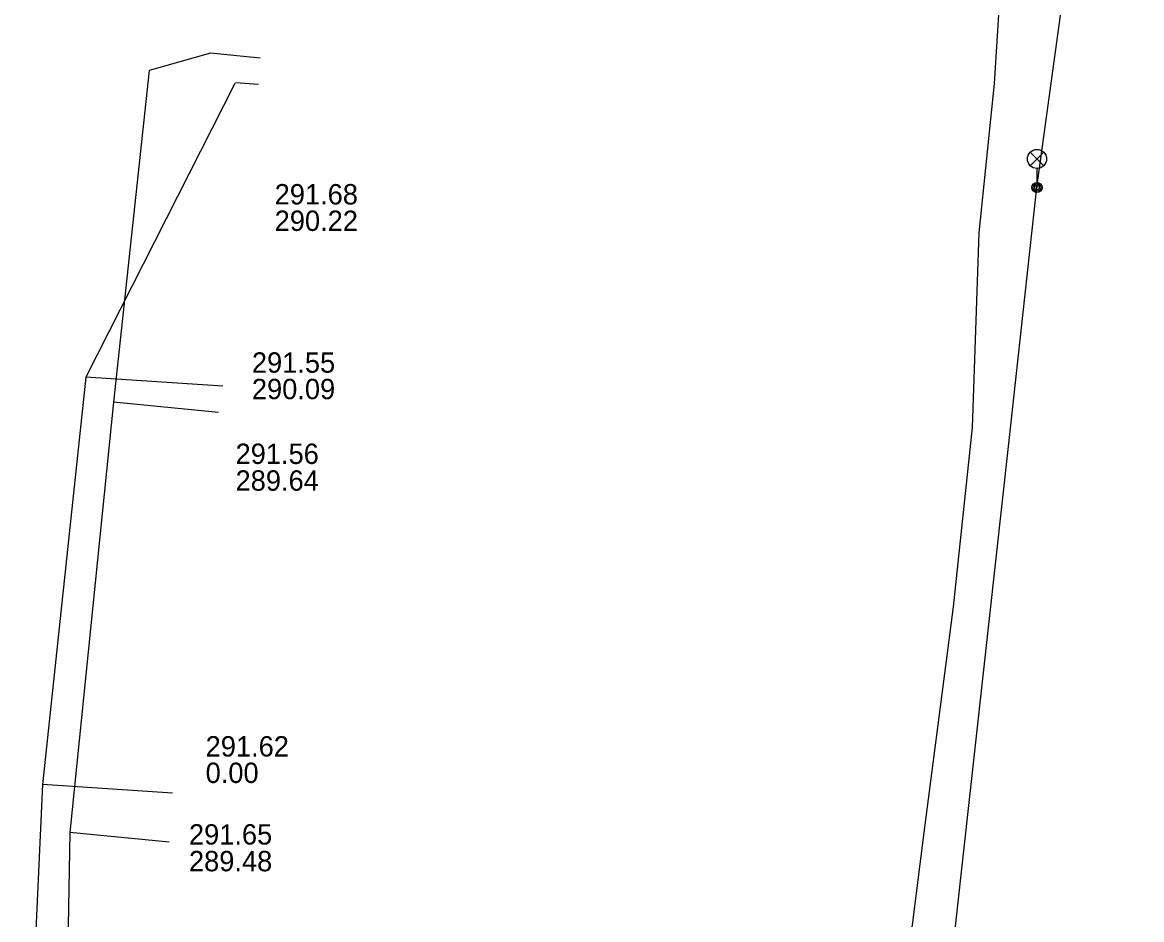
# Model space of a CAD drawing. Extents: x -595540 to -593988, y -1160850 to -1159202.
# Drawn here: x -594109.58 to -594065.61, y -1160013.55 to -1159978.31 of the extents above; entities that cross this region are included whole.
import ezdxf

# ---------------------------------------------------------------- set-up
doc = ezdxf.new("R2010")
doc.units = 0
for name, color, linetype in [('BVK-SPLASKOVA_popisy', 7, 'Continuous'), ('BVK-SPLASKOVA_trasa sítě', 7, 'Continuous'), ('DESTOVA-NEPROVOZOVANA_popisy', 7, 'Continuous'), ('DESTOVA_trasa neprovozované sítě', 7, 'Continuous'), ('EON-NN_kabel', 7, 'Continuous'), ('SPLASKOVA_neprovozovaná  trasa sítě', 7, 'Continuous'), ('TSB_kabel VO', 7, 'Continuous'), ('TSB_lampy VO', 7, 'Continuous')]:
    doc.layers.add(name, color=color, linetype=linetype)

msp = doc.modelspace()

# ---------------------------------------------------------------- linework, layer by layer
at = {"layer": 'BVK-SPLASKOVA_popisy'}
for p, q in [((-594099.668, -1159984.662), (-594099.668, -1159984.662)), ((-594100.562, -1159991.271), (-594100.562, -1159991.271)), ((-594102.38, -1160006.346), (-594102.38, -1160006.346))]:
    msp.add_line(p, q, dxfattribs=at)
at = {"layer": 'BVK-SPLASKOVA_trasa sítě'}
for p, q in [((-594101.233, -1159980.705), (-594107.08, -1159992.244)), ((-594107.08, -1159992.244), (-594108.795, -1160008.243)), ((-594108.795, -1160008.243), (-594109.579, -1160025.772))]:
    msp.add_line(p, q, dxfattribs=at)
at = {"layer": 'DESTOVA-NEPROVOZOVANA_popisy'}
for p, q in [((-594101.204, -1159996.705), (-594101.204, -1159996.705)), ((-594103.035, -1160011.654), (-594103.035, -1160011.654))]:
    msp.add_line(p, q, dxfattribs=at)
at = {"layer": 'DESTOVA_trasa neprovozované sítě'}
for p, q in [((-594102.183, -1159979.525), (-594104.597, -1159980.196)), ((-594100.237, -1159979.716), (-594102.183, -1159979.525)), ((-594104.597, -1159980.196), (-594105.993, -1159993.232)), ((-594105.993, -1159993.232), (-594107.721, -1160010.131)), ((-594101.878, -1159993.636), (-594105.993, -1159993.232)), ((-594107.721, -1160010.131), (-594107.99, -1160026.796)), ((-594103.816, -1160010.515), (-594107.721, -1160010.131))]:
    msp.add_line(p, q, dxfattribs=at)
at = {"layer": 'EON-NN_kabel'}
msp.add_lwpolyline([(-594075.278, -1160015.482), (-594075.032, -1160015.475), (-594074.77, -1160015.002), (-594074.149, -1160010.126), (-594072.998, -1160001.267), (-594072.254, -1159994.219), (-594071.99, -1159986.573), (-594071.387, -1159980.709), (-594070.92, -1159973.222), (-594070.738, -1159970.694), (-594070.297, -1159969.448), (-594070.26, -1159969.151), (-594070.627, -1159968.54), (-594070.622, -1159968.408)], dxfattribs=at)
at = {"layer": 'SPLASKOVA_neprovozovaná  trasa sítě'}
for p, q in [((-594100.306, -1159980.75), (-594101.21, -1159980.69)), ((-594101.701, -1159992.603), (-594107.08, -1159992.244)), ((-594103.687, -1160008.584), (-594108.795, -1160008.243))]:
    msp.add_line(p, q, dxfattribs=at)
at = {"layer": 'TSB_kabel VO'}
msp.add_lwpolyline([(-594077.75, -1160038.94), (-594075.79, -1160039.98), (-594075.591, -1160039.671), (-594074.125, -1160027.228), (-594073.65, -1160023.2), (-594070.444, -1160023.539), (-594067.694, -1160023.83), (-594064.48, -1160024.17), (-594060.959, -1160024.724), (-594064.48, -1160024.17), (-594067.694, -1160023.83), (-594070.444, -1160023.539), (-594073.65, -1160023.2), (-594073.393, -1160018.08), (-594070.829, -1159994.853), (-594069.719, -1159984.799), (-594067.77, -1159970.61), (-594067.55, -1159969.37), (-594070.505, -1159969.075)], dxfattribs=at)
at = {"layer": 'TSB_lampy VO'}
for p, q in [((-594069.984, -1159983.939), (-594069.454, -1159983.409)), ((-594069.984, -1159983.409), (-594069.454, -1159983.939)), ((-594069.984, -1159983.939), (-594069.454, -1159983.409)), ((-594069.984, -1159983.409), (-594069.454, -1159983.939)), ((-594069.719, -1159984.049), (-594069.719, -1159984.799)), ((-594069.719, -1159984.049), (-594069.719, -1159984.799))]:
    msp.add_line(p, q, dxfattribs=at)
for centre, radius in [((-594069.719, -1159983.674), 0.375), ((-594069.719, -1159983.674), 0.375), ((-594069.719, -1159984.799), 0.2), ((-594069.719, -1159984.799), 0.2), ((-594069.719, -1159984.799), 0.145), ((-594069.719, -1159984.799), 0.145), ((-594069.719, -1159984.799), 0.0876), ((-594069.719, -1159984.799), 0.0876)]:
    msp.add_circle(centre, radius, dxfattribs=at)

# ---------------------------------------------------------------- texts
at = {"layer": 'BVK-SPLASKOVA_popisy'}
for s, p in [('291.68', (-594099.668, -1159985.462)), ('290.22', (-594099.668, -1159986.502)), ('291.55', (-594100.562, -1159992.071)), ('290.09', (-594100.562, -1159993.111)), ('291.62', (-594102.38, -1160007.146)), ('0.00', (-594102.38, -1160008.186))]:
    msp.add_text(s, height=0.8, dxfattribs=at).set_placement(p)
at = {"layer": 'DESTOVA-NEPROVOZOVANA_popisy'}
for s, p in [('291.56', (-594101.204, -1159995.655)), ('289.64', (-594101.204, -1159996.705)), ('291.65', (-594103.035, -1160010.604)), ('289.48', (-594103.035, -1160011.654))]:
    msp.add_text(s, height=0.8, dxfattribs=at).set_placement(p)

doc.saveas('drawing.dxf')
